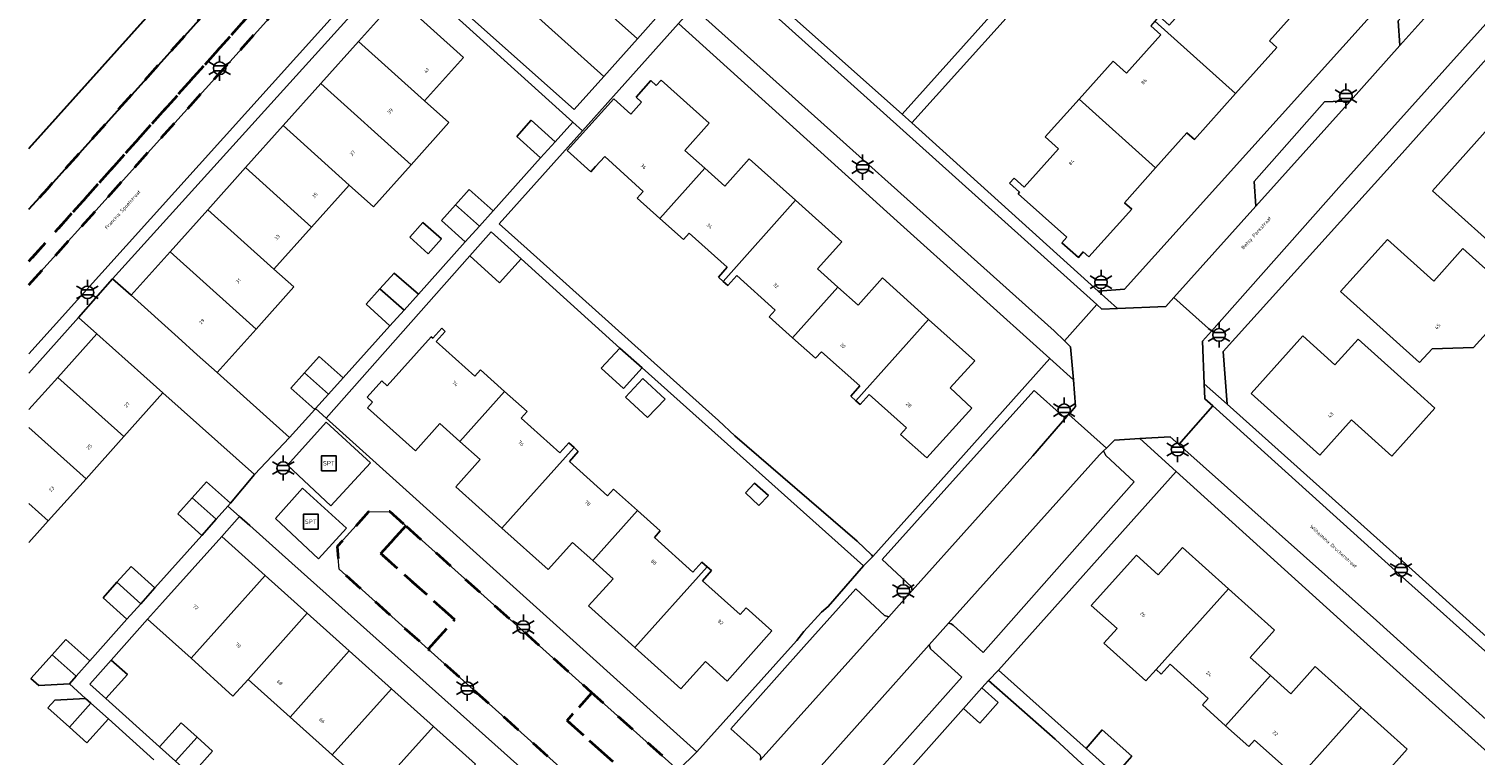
# Model space of a CAD drawing. Extents: x 105780 to 185197, y 477999 to 525027.
# Tile 81 of 562: x 105781 to 105927, y 479375 to 479448. Entities that reach past the tile are written whole.
import ezdxf
from ezdxf.enums import TextEntityAlignment as Align

# ---------------------------------------------------------------- set-up
doc = ezdxf.new("R2010")
doc.units = 0
doc.linetypes.add('XX-HIDDEN', pattern=[4, 2, -2])
for name, color, linetype, lineweight in [('B-GV-GR-MATERIAALGRENS-G', 252, 'XX-HIDDEN', 35), ('B-RO-IE-MEUBILAIR_WEGMEUBILAIR-S', 252, 'Continuous', 25), ('B-WE-GW-WATERGANG_SLOOT_INSTEEK-G', 252, 'Continuous', 30), ('B-XX-KG-KADASTRAAL_BEBOUWING-G', 252, 'Continuous', 20), ('B1-WE-OG-BEBOUWING-T18', 7, 'Continuous', 18), ('B1-WE-OG-TERREIN_ERF-GV', 252, 'Continuous', 18), ('B1-WE-OG-TOPOGRAFIE-T18', 10, 'Continuous', 18), ('B1-WE-VH-VERHARDING_ASFALT-GV', 252, 'Continuous', 18), ('B1-WE-VH-VERHARDING_BETONSTRAATSTEEN-GV', 252, 'Continuous', 18), ('B1-WE-VH-VERHARDING_TEGEL-GV', 252, 'Continuous', 18)]:
    doc.layers.add(name, color=color, linetype=linetype, lineweight=lineweight)
doc.styles.add('NLCS-ISO', font='NLCS-ISO.ttf')
doc.styles.add('NLCS-ISO-M200-T18', font='NLCS-ISO.ttf', dxfattribs={"height": 0.36})

# ---------------------------------------------------------------- blocks, each defined once
blk = doc.blocks.new('B-SIE-WEG_LICHTMAST-SO')
at = {"ltscale": 0.1}
for p, q in [((-1.1, 0.63), (-2.19, 1.27)), ((0, 1.27), (0, 2.53)), ((1.1, 0.63), (2.19, 1.27)), ((-1.1, -0.63), (-2.19, -1.27)), ((0, -1.27), (0, -2.53)), ((1.1, -0.63), (2.19, -1.27))]:
    blk.add_line(p, q, dxfattribs=at)
at = {"flags": 128}
for points in [[(-1.16, 0.5), (1.16, 0.5)], [(-1.16, -0.5), (1.16, -0.5)]]:
    blk.add_lwpolyline(points, dxfattribs=at)
at = {"ltscale": 0.1}
blk.add_circle((0, 0), 1.27, dxfattribs=at)
at = {"style": 'NLCS-ISO'}
blk.add_attdef('TYPE', text='', height=1.8, dxfattribs=at).set_placement((0, 2.53), align=Align.BOTTOM_CENTER)
blk = doc.blocks.new('SIE-WEG_SPEELTOESTEL-SO')
at = {"flags": 128}
blk.add_lwpolyline([(-0.75, -0.75), (0.75, -0.75), (0.75, 0.75), (-0.75, 0.75)], close=True, dxfattribs=at)
at = {"style": 'NLCS-ISO'}
blk.add_text('SPT', height=0.45, dxfattribs=at).set_placement((0, 0), align=Align.MIDDLE_CENTER)

msp = doc.modelspace()

# ---------------------------------------------------------------- linework, layer by layer
at = {"layer": 'B-GV-GR-MATERIAALGRENS-G', "flags": 128}
for points in [[(105780.506, 479422.384), (105807.31, 479452.13), (105813.86, 479459.622), (105817.532, 479463.822), (105817.519, 479464.321), (105817.217, 479464.805), (105815.815, 479466.04), (105813.569, 479468.017), (105813.422, 479467.899), (105813.222, 479468.079), (105812.515, 479467.295), (105812.306, 479467.484), (105809.865, 479464.714), (105809.289, 479463.916), (105809.295, 479463.371), (105810.224, 479458.577), (105810.035, 479458.007), (105803.713, 479450.686), (105784.986, 479429.767), (105780.506, 479424.763)], [(105784.986, 479429.767), (105803.713, 479450.686), (105810.035, 479458.007), (105810.224, 479458.577), (105809.295, 479463.371), (105806.96, 479460.506), (105807.009, 479459.889), (105806.906, 479459.42), (105782.373, 479432.102), (105780.506, 479430.023)], [(105780.506, 479424.763), (105784.986, 479429.767)]]:
    msp.add_lwpolyline(points, dxfattribs=at)
for points in [[(105816.114, 479395.226), (105818.63, 479398.035), (105817.035, 479399.464), (105814.882, 479399.426), (105811.7, 479395.935), (105811.895, 479393.636), (105820.91, 479385.562), (105823.579, 479388.54)], [(105818.63, 479398.035), (105816.114, 479395.226), (105823.579, 479388.54), (105820.91, 479385.562), (105839.736, 479368.701), (105842.405, 479371.679), (105834.959, 479378.348), (105837.473, 479381.154)], [(105837.473, 479381.154), (105834.959, 479378.348), (105842.405, 479371.679), (105839.736, 479368.701), (105841.347, 479367.258), (105843.816, 479367.165), (105846.798, 479370.636), (105846.621, 479372.958), (105846.213, 479373.323)]]:
    msp.add_lwpolyline(points, close=True, dxfattribs=at)
at = {"layer": 'B-WE-GW-WATERGANG_SLOOT_INSTEEK-G', "flags": 128}
for points in [[(105780.506, 479436.17), (105806.899, 479465.568), (105810.199, 479469.39)], [(105806.906, 479459.42), (105807.009, 479459.889), (105806.96, 479460.506), (105806.518, 479463.91), (105806.567, 479464.582), (105806.899, 479465.568), (105780.506, 479436.17)], [(105780.506, 479430.023), (105782.373, 479432.102), (105806.906, 479459.42)]]:
    msp.add_lwpolyline(points, dxfattribs=at)
at = {"layer": 'B-XX-KG-KADASTRAAL_BEBOUWING-G', "flags": 128}
for points in [[(105909.22, 479450.595), (105901.483, 479457.54), (105898.034, 479453.699), (105899.373, 479452.496), (105895.901, 479448.629), (105894.889, 479449.538), (105894.452, 479449.052), (105902.61, 479441.728), (105906.788, 479446.386), (105906.042, 479447.053)], [(105813.866, 479446.983), (105820.548, 479440.984), (105824.484, 479445.374), (105817.818, 479451.385)], [(105902.61, 479441.728), (105894.452, 479449.052), (105894.021, 479448.571), (105895.033, 479447.663), (105891.561, 479443.796), (105890.221, 479444.998), (105886.767, 479441.151), (105894.511, 479434.198), (105897.69, 479437.741), (105898.434, 479437.074)], [(105820.548, 479440.984), (105813.866, 479446.983), (105810.05, 479442.732), (105819.19, 479434.526), (105823.005, 479438.781)], [(105810.05, 479442.732), (105806.234, 479438.482), (105812.922, 479432.477), (105815.379, 479430.274), (105819.19, 479434.526)], [(105841.397, 479439.646), (105839.677, 479441.195), (105834.97, 479435.964), (105837.354, 479433.798), (105837.853, 479434.347), (105838.768, 479435.354), (105842.65, 479431.823), (105842.049, 479431.153), (105844.341, 479429.097), (105848.889, 479434.186), (105846.884, 479435.978), (105849.35, 479438.737), (105844.489, 479443.081), (105843.989, 479442.526), (105843.431, 479443.027), (105841.939, 479441.367), (105842.495, 479440.866)], [(105894.511, 479434.198), (105886.767, 479441.151), (105883.337, 479437.331), (105884.676, 479436.129), (105881.204, 479432.262), (105880.192, 479433.17), (105879.738, 479432.665), (105880.75, 479431.756), (105880.61, 479431.6), (105885.531, 479427.199), (105885.031, 479426.639), (105886.696, 479425.15), (105887.196, 479425.71), (105887.753, 479425.211), (105892.101, 479430.023), (105891.351, 479430.676)], [(105806.234, 479438.482), (105802.419, 479434.232), (105809.11, 479428.224), (105812.922, 479432.477)], [(105832.28, 479435.208), (105833.751, 479436.844), (105831.334, 479439.018), (105829.863, 479437.382)], [(105940.863, 479430.911), (105935.659, 479435.594), (105933.32, 479432.978), (105927.876, 479437.855), (105922.529, 479431.885), (105930.727, 479424.543), (105935.867, 479430.282), (105938.327, 479428.079)], [(105858.085, 479430.929), (105853.401, 479435.115), (105850.936, 479432.356), (105848.889, 479434.186), (105844.341, 479429.097), (105846.728, 479426.956), (105847.329, 479427.626), (105851.177, 479424.175), (105850.269, 479423.161), (105850.754, 479422.726)], [(105802.419, 479434.232), (105798.603, 479429.981), (105805.297, 479423.971), (105809.11, 479428.224)], [(105823.685, 479430.49), (105826.096, 479428.326), (105827.47, 479429.855), (105825.062, 479432.021)], [(105823.685, 479430.49), (105822.253, 479428.899), (105824.663, 479426.731), (105826.096, 479428.326)], [(105858.085, 479430.929), (105850.754, 479422.726), (105851.227, 479422.303), (105852.135, 479423.315), (105856.011, 479419.837), (105855.411, 479419.166), (105857.781, 479417.04), (105862.352, 479422.154), (105860.299, 479423.989), (105862.765, 479426.747)], [(105798.603, 479429.981), (105794.787, 479425.731), (105801.484, 479419.718), (105803.493, 479417.914), (105807.306, 479422.168), (105805.297, 479423.971)], [(105820.378, 479428.695), (105819.042, 479427.207), (105820.903, 479425.536), (105822.239, 479427.025)], [(105825.117, 479425.302), (105828.108, 479422.581), (105830.329, 479425.005), (105827.296, 479427.757)], [(105931.184, 479421.049), (105925.595, 479426.069), (105922.651, 479422.774), (105917.966, 479426.984), (105913.233, 479421.698), (105921.233, 479414.546), (105922.509, 479415.914), (105926.692, 479416.037)], [(105794.787, 479425.731), (105790.837, 479421.331), (105795.595, 479417.065), (105797.541, 479415.319), (105799.552, 479413.517), (105803.493, 479417.914), (105801.484, 479419.718)], [(105816.026, 479421.976), (105818.461, 479419.827), (105819.919, 479421.447), (105817.453, 479423.562)], [(105871.547, 479418.897), (105866.87, 479423.078), (105864.404, 479420.32), (105862.352, 479422.154), (105857.781, 479417.04), (105860.105, 479414.957), (105860.705, 479415.627), (105864.569, 479412.161), (105863.661, 479411.149), (105864.195, 479410.67)], [(105816.026, 479421.976), (105814.629, 479420.423), (105817.043, 479418.251), (105818.461, 479419.827)], [(105871.547, 479418.897), (105864.195, 479410.67), (105864.619, 479410.29), (105865.527, 479411.303), (105869.3, 479407.918), (105868.716, 479407.247), (105871.379, 479404.892), (105875.923, 479409.933), (105873.735, 479411.971), (105876.231, 479414.711)], [(105792.137, 479413.188), (105787.376, 479417.435), (105783.428, 479413.029), (105790.105, 479407.046), (105794.068, 479411.466)], [(105828.646, 479411.604), (105826.184, 479413.81), (105825.616, 479413.169), (105821.711, 479416.674), (105822.619, 479417.686), (105822.275, 479417.995), (105821.367, 479416.983), (105821.218, 479417.116), (105816.772, 479412.187), (105816.212, 479412.687), (105814.721, 479411.023), (105815.28, 479410.523), (105814.78, 479409.965), (105819.625, 479405.622), (105822.095, 479408.377), (105824.124, 479406.559)], [(105920.964, 479411.546), (105914.997, 479416.895), (105912.662, 479414.288), (105909.396, 479417.22), (105904.176, 479411.392), (105911.124, 479405.169), (105914.323, 479408.741), (105918.417, 479405.074), (105922.768, 479409.931)], [(105842.545, 479413.989), (105840.283, 479415.995), (105838.405, 479413.979), (105840.681, 479411.924)], [(105808.405, 479413.504), (105810.824, 479411.332), (105812.298, 479412.971), (105809.881, 479415.145)], [(105808.405, 479413.504), (105807.005, 479411.948), (105809.422, 479409.774), (105809.512, 479409.874), (105810.824, 479411.332)], [(105844.898, 479410.838), (105842.629, 479412.924), (105840.881, 479411.022), (105843.116, 479408.983)], [(105835.676, 479405.927), (105835.124, 479406.422), (105834.216, 479405.409), (105830.311, 479408.906), (105830.911, 479409.576), (105828.646, 479411.604), (105824.124, 479406.559), (105826.18, 479404.716), (105823.711, 479401.961), (105828.375, 479397.781)], [(105842.093, 479399.566), (105839.666, 479401.739), (105839.065, 479401.069), (105835.19, 479404.538), (105836.097, 479405.551), (105835.676, 479405.927), (105828.375, 479397.781), (105833.044, 479393.596), (105835.512, 479396.351), (105837.563, 479394.513)], [(105797.018, 479400.852), (105799.441, 479398.682), (105800.643, 479400.026), (105800.895, 479400.307), (105798.466, 479402.474)], [(105855.349, 479401.088), (105853.921, 479402.335), (105853.005, 479401.355), (105854.366, 479400.07)], [(105797.018, 479400.852), (105795.567, 479399.226), (105797.992, 479397.062), (105799.441, 479398.682)], [(105849.123, 479393.889), (105848.591, 479394.365), (105847.684, 479393.351), (105843.794, 479396.835), (105844.394, 479397.506), (105842.093, 479399.566), (105837.563, 479394.513), (105839.613, 479392.676), (105837.144, 479389.922), (105841.815, 479385.736)], [(105804.42, 479393.008), (105800.021, 479396.954), (105794.014, 479390.276), (105792.504, 479388.598), (105796.91, 479384.634)], [(105901.894, 479391.661), (105897.247, 479395.832), (105894.777, 479393.068), (105892.57, 479395.07), (105887.997, 479389.985), (105890.618, 479387.639), (105889.287, 479386.154), (105893.535, 479382.347), (105894.559, 479383.489)], [(105789.401, 479392.316), (105791.821, 479390.147), (105793.262, 479391.761), (105790.837, 479393.925)], [(105849.123, 479393.889), (105841.815, 479385.736), (105846.477, 479381.557), (105848.971, 479384.306), (105851.154, 479382.328), (105855.676, 479387.404), (105853.072, 479389.735), (105852.472, 479389.065), (105848.657, 479392.481), (105849.564, 479393.494)], [(105789.401, 479392.316), (105788.005, 479390.752), (105790.43, 479388.588), (105791.821, 479390.147)], [(105808.674, 479389.192), (105804.42, 479393.008), (105796.91, 479384.634), (105801.156, 479380.816), (105802.676, 479382.506)], [(105901.894, 479391.661), (105894.559, 479383.489), (105895.07, 479383.031), (105895.978, 479384.043), (105899.845, 479380.578), (105899.251, 479379.915), (105901.588, 479377.82), (105906.134, 479382.884), (105904.089, 479384.72), (105906.56, 479387.473)], [(105812.928, 479385.376), (105808.674, 479389.192), (105802.676, 479382.506), (105806.93, 479378.69)], [(105782.868, 479384.996), (105785.288, 479382.826), (105786.665, 479384.369), (105784.24, 479386.533)], [(105782.868, 479384.996), (105780.711, 479382.579), (105781.494, 479381.88), (105784.6, 479382.055), (105785.288, 479382.826)], [(105817.182, 479381.56), (105812.928, 479385.376), (105806.93, 479378.69), (105811.184, 479374.874)], [(105788.837, 479384.458), (105786.67, 479382.036), (105788.305, 479380.568), (105790.477, 479382.986)], [(105915.316, 479379.614), (105910.654, 479383.798), (105908.183, 479381.045), (105906.134, 479382.884), (105901.588, 479377.82), (105903.942, 479375.709), (105904.537, 479376.372), (105908.417, 479372.892), (105907.511, 479371.88), (105907.989, 479371.451)], [(105786.771, 479380.103), (105786.237, 479380.582), (105783.13, 479380.416), (105782.428, 479379.635), (105784.601, 479377.683)], [(105821.436, 479377.744), (105817.182, 479381.56), (105811.184, 479374.874), (105815.438, 479371.058)], [(105876.946, 479381.642), (105875.084, 479379.551), (105876.727, 479378.088), (105878.589, 479380.179)], [(105788.543, 479378.511), (105786.771, 479380.103), (105784.601, 479377.683), (105786.371, 479376.093)], [(105915.316, 479379.614), (105907.989, 479371.451), (105908.47, 479371.02), (105909.378, 479372.033), (105913.243, 479368.567), (105912.644, 479367.896), (105915.012, 479365.774), (105919.555, 479370.837), (105917.495, 479372.686), (105919.966, 479375.44)], [(105797.514, 479376.665), (105795.902, 479378.113), (105793.73, 479375.695), (105795.344, 479374.245)], [(105825.69, 479373.928), (105821.436, 479377.744), (105815.438, 479371.058), (105819.692, 479367.242)], [(105797.514, 479376.665), (105795.344, 479374.245), (105796.925, 479372.825), (105799.097, 479375.243)], [(105887.498, 479375.5), (105890.44, 479372.862), (105892.098, 479374.746), (105889.115, 479377.4)]]:
    msp.add_lwpolyline(points, close=True, dxfattribs=at)
for points in [[(105783.428, 479413.029), (105780.506, 479409.769)], [(105780.506, 479407.966), (105786.287, 479402.786), (105790.105, 479407.046), (105783.428, 479413.029)], [(105780.506, 479400.285), (105782.468, 479398.527), (105786.287, 479402.786), (105780.506, 479407.966)], [(105780.506, 479396.339), (105782.468, 479398.527), (105780.506, 479400.285)]]:
    msp.add_lwpolyline(points, dxfattribs=at)
at = {"layer": 'B1-WE-OG-TERREIN_ERF-GV', "flags": 128}
for points in [[(105907.007, 479482.094), (105909.249, 479484.593), (105914.344, 479490.217), (105923.435, 479500.401), (105903.044, 479518.657), (105898.091, 479513.25), (105886.247, 479500), (105868.602, 479480.425), (105848.525, 479457.894), (105857.983, 479449.299), (105868.879, 479439.635), (105877.425, 479449.164), (105900.317, 479474.666), (105897.993, 479476.752), (105900.958, 479480.056), (105903.282, 479477.97)], [(105944.752, 479481.183), (105924.344, 479499.602), (105907.9, 479481.037), (105906.163, 479479.094), (105902.473, 479475.013), (105898.599, 479470.664), (105895.401, 479467.1), (105893.396, 479464.786), (105888.021, 479458.904), (105885.916, 479456.575), (105884.303, 479454.823), (105869.833, 479438.748), (105888.716, 479421.748), (105891.378, 479421.937)], [(106000, 479441.8), (106013.954, 479457.312), (106013.757, 479459.74), (106000, 479472.113), (105975.043, 479494.556), (105973.479, 479494.717), (105972.101, 479494.542), (105967.949, 479490.031), (105944.823, 479464.078), (105919.155, 479435.368), (105901.348, 479415.638), (105901.746, 479410.317), (105919.794, 479394.188), (105938.236, 479377.569), (105942.591, 479377.822), (105945.772, 479381.288), (105964.808, 479402.513), (105984.392, 479424.45)], [(105817.453, 479423.562), (105819.919, 479421.447), (105824.663, 479426.731), (105822.253, 479428.899), (105823.685, 479430.49), (105825.062, 479432.021), (105827.47, 479429.855), (105832.28, 479435.208), (105829.863, 479437.382), (105831.334, 479439.018), (105833.751, 479436.844), (105835.541, 479438.835), (105817.814, 479454.88), (105788.977, 479422.999), (105790.837, 479421.331), (105794.787, 479425.731), (105798.603, 479429.981), (105802.419, 479434.232), (105806.234, 479438.482), (105810.05, 479442.732), (105813.866, 479446.983), (105817.818, 479451.385), (105824.484, 479445.374), (105820.548, 479440.984), (105823.005, 479438.781), (105819.19, 479434.526), (105815.379, 479430.274), (105812.922, 479432.477), (105809.11, 479428.224), (105805.297, 479423.971), (105807.306, 479422.168), (105803.493, 479417.914), (105799.552, 479413.517), (105806.878, 479406.946), (105809.422, 479409.774), (105807.005, 479411.948), (105808.405, 479413.504), (105809.881, 479415.145), (105812.298, 479412.971), (105817.043, 479418.251), (105814.629, 479420.423), (105816.026, 479421.976)], [(105846.246, 479448.801), (105836.523, 479437.946), (105829.576, 479430.19), (105828.095, 479428.546), (105830.915, 479426.02), (105839.138, 479418.651), (105841.803, 479416.264), (105850.285, 479408.663), (105851.953, 479407.124), (105864.301, 479396.467), (105865.76, 479395.101), (105865.894, 479394.929), (105874.491, 479404.529), (105883.802, 479414.928), (105868.347, 479428.812)], [(105844.341, 479429.097), (105842.049, 479431.153), (105842.65, 479431.823), (105838.768, 479435.354), (105837.853, 479434.347), (105837.354, 479433.798), (105834.97, 479435.964), (105839.677, 479441.195), (105841.397, 479439.646), (105842.495, 479440.866), (105841.939, 479441.367), (105843.431, 479443.027), (105843.989, 479442.526), (105844.489, 479443.081), (105849.35, 479438.737), (105846.884, 479435.978), (105848.889, 479434.186), (105850.936, 479432.356), (105853.401, 479435.115), (105858.085, 479430.929), (105862.765, 479426.747), (105860.299, 479423.989), (105862.352, 479422.154), (105864.404, 479420.32), (105866.87, 479423.078), (105871.547, 479418.897), (105876.231, 479414.711), (105873.735, 479411.971), (105875.923, 479409.933), (105871.379, 479404.892), (105868.716, 479407.247), (105869.3, 479407.918), (105865.527, 479411.303), (105864.619, 479410.29), (105864.195, 479410.67), (105863.661, 479411.149), (105864.569, 479412.161), (105860.705, 479415.627), (105860.105, 479414.957), (105857.781, 479417.04), (105855.411, 479419.166), (105856.011, 479419.837), (105852.135, 479423.315), (105851.227, 479422.303), (105850.754, 479422.726), (105850.269, 479423.161), (105851.177, 479424.175), (105847.329, 479427.626), (105846.728, 479426.956)], [(105940.863, 479430.911), (105938.327, 479428.079), (105935.867, 479430.282), (105930.727, 479424.543), (105922.529, 479431.885), (105927.876, 479437.855), (105933.32, 479432.978), (105935.659, 479435.594)], [(105820.378, 479428.695), (105822.239, 479427.025), (105820.903, 479425.536), (105819.042, 479427.207)], [(105931.184, 479421.049), (105926.692, 479416.037), (105922.509, 479415.914), (105921.233, 479414.546), (105913.233, 479421.698), (105917.966, 479426.984), (105922.651, 479422.774), (105925.595, 479426.069)], [(105842.545, 479413.989), (105840.681, 479411.924), (105838.405, 479413.979), (105840.283, 479415.995), (105830.329, 479425.005), (105828.108, 479422.581), (105825.117, 479425.302), (105810.573, 479408.92), (105848.098, 479375.176), (105857.267, 479385.403), (105858.208, 479386.425), (105858.931, 479387.333), (105860.714, 479389.286), (105861.397, 479389.885), (105864.963, 479393.981)], [(105847.684, 479393.351), (105848.591, 479394.365), (105849.123, 479393.889), (105849.564, 479393.494), (105848.657, 479392.481), (105852.472, 479389.065), (105853.072, 479389.735), (105855.676, 479387.404), (105851.154, 479382.328), (105848.971, 479384.306), (105846.477, 479381.557), (105841.815, 479385.736), (105837.144, 479389.922), (105839.613, 479392.676), (105837.563, 479394.513), (105835.512, 479396.351), (105833.044, 479393.596), (105828.375, 479397.781), (105823.711, 479401.961), (105826.18, 479404.716), (105824.124, 479406.559), (105822.095, 479408.377), (105819.625, 479405.622), (105814.78, 479409.965), (105815.28, 479410.523), (105814.721, 479411.023), (105816.212, 479412.687), (105816.772, 479412.187), (105821.218, 479417.116), (105821.367, 479416.983), (105822.275, 479417.995), (105822.619, 479417.686), (105821.711, 479416.674), (105825.616, 479413.169), (105826.184, 479413.81), (105828.646, 479411.604), (105830.911, 479409.576), (105830.311, 479408.906), (105834.216, 479405.409), (105835.124, 479406.422), (105835.676, 479405.927), (105836.097, 479405.551), (105835.19, 479404.538), (105839.065, 479401.069), (105839.666, 479401.739), (105842.093, 479399.566), (105844.394, 479397.506), (105843.794, 479396.835)], [(105920.964, 479411.546), (105922.768, 479409.931), (105918.417, 479405.074), (105914.323, 479408.741), (105911.124, 479405.169), (105904.176, 479411.392), (105909.396, 479417.22), (105912.662, 479414.288), (105914.997, 479416.895)], [(105843.116, 479408.983), (105840.881, 479411.022), (105842.629, 479412.924), (105844.898, 479410.838)], [(105913.94, 479387.858), (105896.582, 479403.523), (105878.631, 479383.451), (105887.498, 479375.5), (105889.115, 479377.4), (105892.098, 479374.746), (105890.44, 479372.862), (105892.207, 479371.271), (105894.16, 479369.52), (105896.113, 479367.768), (105905.168, 479359.541), (105906.652, 479361.145), (105908.95, 479359.072), (105910.484, 479360.674), (105912.948, 479358.465), (105910.002, 479355.179), (105923.189, 479343.314), (105940.794, 479363.079), (105941.051, 479363.367), (105940.552, 479363.854), (105939.013, 479365.354)], [(105853.005, 479401.355), (105853.921, 479402.335), (105855.349, 479401.088), (105854.366, 479400.07)], [(105901.989, 479360.589), (105899.919, 479358.249), (105898.02, 479359.956), (105900.11, 479362.275), (105886.616, 479374.381), (105884.337, 479376.457), (105877.611, 479382.389), (105876.946, 479381.642), (105878.589, 479380.179), (105876.727, 479378.088), (105875.084, 479379.551), (105859.968, 479362.58), (105887.678, 479337.614), (105889.759, 479335.739), (105904.584, 479322.58), (105905.797, 479323.932), (105922.303, 479342.326), (105913.265, 479350.473), (105911.227, 479348.218), (105909.301, 479350.004), (105911.357, 479352.168)]]:
    msp.add_lwpolyline(points, close=True, dxfattribs=at)
for points in [[(105909.22, 479450.595), (105906.042, 479447.053), (105906.788, 479446.386), (105902.61, 479441.728), (105898.434, 479437.074), (105897.69, 479437.741), (105894.511, 479434.198), (105891.351, 479430.676), (105892.101, 479430.023), (105887.753, 479425.211), (105887.196, 479425.71), (105886.696, 479425.15), (105885.031, 479426.639), (105885.531, 479427.199), (105880.61, 479431.6), (105880.75, 479431.756), (105879.738, 479432.665), (105880.192, 479433.17), (105881.204, 479432.262), (105884.676, 479436.129), (105883.337, 479437.331), (105886.767, 479441.151), (105890.221, 479444.998), (105891.561, 479443.796), (105895.033, 479447.663), (105894.021, 479448.571)], [(105783.428, 479413.029), (105787.376, 479417.435), (105785.515, 479419.095), (105780.506, 479413.458)], [(105780.506, 479409.769), (105783.428, 479413.029)], [(105793.154, 479374.369), (105788.543, 479378.511), (105786.371, 479376.093), (105784.601, 479377.683), (105782.428, 479379.635), (105783.13, 479380.416), (105786.237, 479380.582), (105784.6, 479382.055), (105781.494, 479381.88), (105780.711, 479382.579), (105782.868, 479384.996), (105784.24, 479386.533), (105786.665, 479384.369), (105790.43, 479388.588), (105788.005, 479390.752), (105789.401, 479392.316), (105790.837, 479393.925), (105793.262, 479391.761), (105797.992, 479397.062), (105795.567, 479399.226), (105797.018, 479400.852), (105798.466, 479402.474), (105800.895, 479400.307), (105803.323, 479403.211), (105794.068, 479411.466), (105790.105, 479407.046), (105786.287, 479402.786), (105782.468, 479398.527), (105780.506, 479396.339)], [(105839.652, 479365.213), (105807.119, 479394.246), (105802.847, 479398.059), (105801.831, 479398.966), (105800.021, 479396.954), (105804.42, 479393.008), (105808.674, 479389.192), (105812.928, 479385.376), (105817.182, 479381.56), (105821.436, 479377.744), (105825.69, 479373.928)], [(105908.417, 479372.892), (105904.537, 479376.372), (105903.942, 479375.709), (105901.588, 479377.82), (105899.251, 479379.915), (105899.845, 479380.578), (105895.978, 479384.043), (105895.07, 479383.031), (105894.559, 479383.489), (105893.535, 479382.347), (105889.287, 479386.154), (105890.618, 479387.639), (105887.997, 479389.985), (105892.57, 479395.07), (105894.777, 479393.068), (105897.247, 479395.832), (105901.894, 479391.661), (105906.56, 479387.473), (105904.089, 479384.72), (105906.134, 479382.884), (105908.183, 479381.045), (105910.654, 479383.798), (105915.316, 479379.614), (105919.966, 479375.44), (105917.495, 479372.686)], [(105815.438, 479371.058), (105811.184, 479374.874), (105806.93, 479378.69), (105802.676, 479382.506), (105801.156, 479380.816), (105796.91, 479384.634), (105792.504, 479388.598), (105788.837, 479384.458), (105790.477, 479382.986), (105788.305, 479380.568), (105793.73, 479375.695), (105795.902, 479378.113), (105797.514, 479376.665), (105799.097, 479375.243), (105796.925, 479372.825)]]:
    msp.add_lwpolyline(points, dxfattribs=at)
at = {"layer": 'B1-WE-VH-VERHARDING_ASFALT-GV', "flags": 128}
for points in [[(105968.461, 479493.885), (105964.661, 479497.291), (105963.337, 479495.796), (105957.484, 479489.181), (105947.402, 479477.991), (105943.254, 479473.421), (105933.794, 479462.789), (105928.653, 479457.064), (105919.228, 479446.569), (105914.226, 479440.987), (105904.669, 479430.324), (105896.374, 479421.111), (105900.167, 479417.709), (105913.039, 479432.233)], [(105919.801, 479392.579), (105900.291, 479410.143), (105896.849, 479406.263), (105916.859, 479388.447), (105929.683, 479376.894), (105938.182, 479369.319), (105945.181, 479377.185), (105944.498, 479376.623), (105943.654, 479376.045), (105942.616, 479375.701), (105941.516, 479375.573), (105940.552, 479375.599), (105940.38, 479375.604), (105939.332, 479375.876), (105938.219, 479376.293), (105937.131, 479377.077)]]:
    msp.add_lwpolyline(points, close=True, dxfattribs=at)
msp.add_lwpolyline([(105858.731, 479371.566), (105871.6, 479386.003), (105873.573, 479388.199), (105888.845, 479405.196), (105889.256, 479405.599), (105889.549, 479405.887), (105885.721, 479409.275), (105885.535, 479409.061), (105882.1, 479405.113), (105869.883, 479391.485), (105867.504, 479388.831), (105854.496, 479374.326)], dxfattribs=at)
at = {"layer": 'B1-WE-VH-VERHARDING_BETONSTRAATSTEEN-GV', "flags": 128}
for points in [[(105822.35, 479458.101), (105830.112, 479451.134), (105838.676, 479443.448), (105842.083, 479447.262), (105834.105, 479454.389), (105828.73, 479459.197), (105820.177, 479466.847), (105817.532, 479463.822), (105813.86, 479459.622), (105817.422, 479456.381), (105817.659, 479456.353), (105818.462, 479457.235), (105818.794, 479457.318), (105819.342, 479456.938), (105820.301, 479456.104), (105820.369, 479455.856)], [(105849.464, 479455.524), (105847.768, 479457.047), (105847.502, 479457.286), (105847.301, 479457.683), (105847.278, 479458.086), (105847.442, 479458.503), (105847.727, 479458.817), (105843.654, 479462.445), (105837.066, 479455.121), (105836.632, 479454.639), (105836.061, 479454.151), (105835.564, 479454.017), (105834.741, 479454.074), (105834.105, 479454.389), (105842.083, 479447.262), (105845.016, 479450.545)], [(105820.369, 479455.856), (105819.523, 479454.678), (105819.61, 479454.413), (105835.691, 479440.107), (105838.676, 479443.448), (105830.112, 479451.134), (105822.35, 479458.101)], [(105928.653, 479457.064), (105926.175, 479457.019), (105919.051, 479449.072), (105919.228, 479446.569)], [(105871.94, 479435.334), (105849.464, 479455.524), (105845.016, 479450.545), (105845.631, 479450.838), (105846.479, 479450.935), (105847.217, 479450.759), (105847.724, 479450.452), (105847.78, 479450.418), (105849.009, 479449.267), (105884.246, 479417.736), (105885.288, 479416.73), (105888.553, 479420.411)], [(105914.226, 479440.987), (105911.589, 479440.87), (105904.495, 479432.825), (105904.669, 479430.324)], [(105899.263, 479416.689), (105900.167, 479417.709), (105896.374, 479421.111), (105895.553, 479420.2), (105890.652, 479420.005), (105889.075, 479419.942), (105888.553, 479420.411), (105885.288, 479416.73), (105885.912, 479416.127), (105886.189, 479412.784), (105886.414, 479410.071), (105885.721, 479409.275), (105889.549, 479405.887), (105890.369, 479406.691), (105892.903, 479406.843), (105895.976, 479407.027), (105896.849, 479406.263), (105900.291, 479410.143), (105899.499, 479410.856), (105899.437, 479412.38)], [(105885.535, 479409.061), (105885.246, 479409.076), (105885.108, 479409.133), (105882.215, 479411.695), (105875.186, 479403.88), (105866.847, 479394.609), (105869.82, 479391.853), (105869.883, 479391.485), (105882.1, 479405.113)], [(105892.35, 479402.481), (105889.467, 479405.145), (105889.256, 479405.599), (105888.845, 479405.196), (105873.573, 479388.199), (105873.831, 479388.114), (105874.025, 479387.991), (105877.049, 479385.23), (105885.806, 479395.103)], [(105867.504, 479388.831), (105867.096, 479388.964), (105864.169, 479391.664), (105858.925, 479385.785), (105851.533, 479377.498), (105854.452, 479374.878), (105854.537, 479374.735), (105854.496, 479374.326)], [(105874.904, 479382.732), (105871.728, 479385.6), (105871.6, 479386.003), (105858.731, 479371.566), (105859.075, 479371.503), (105862.117, 479368.764), (105862.271, 479368.748), (105862.467, 479368.808), (105869.364, 479376.529)]]:
    msp.add_lwpolyline(points, close=True, dxfattribs=at)
for points in [[(105817.422, 479456.381), (105813.86, 479459.622), (105807.31, 479452.13), (105780.506, 479422.384)], [(105780.506, 479415.402), (105817.422, 479456.381)]]:
    msp.add_lwpolyline(points, dxfattribs=at)
at = {"layer": 'B1-WE-VH-VERHARDING_TEGEL-GV', "flags": 128}
for points in [[(105898.599, 479470.664), (105902.473, 479475.013), (105906.163, 479479.094), (105907.9, 479481.037), (105924.344, 479499.602), (105944.752, 479481.183), (105945.56, 479482.233), (105925.729, 479500), (105903.883, 479519.561), (105903.044, 479518.657), (105923.435, 479500.401), (105914.344, 479490.217), (105909.249, 479484.593), (105907.007, 479482.094), (105903.282, 479477.97), (105900.317, 479474.666), (105877.425, 479449.164), (105868.879, 479439.635), (105869.833, 479438.748), (105884.303, 479454.823), (105885.916, 479456.575), (105888.021, 479458.904), (105893.396, 479464.786), (105895.401, 479467.1)], [(105975.043, 479494.556), (105972.429, 479496.909), (105971.109, 479496.832), (105968.461, 479493.885), (105913.039, 479432.233), (105900.167, 479417.709), (105899.263, 479416.689), (105899.437, 479412.38), (105901.746, 479410.317), (105901.348, 479415.638), (105919.155, 479435.368), (105944.823, 479464.078), (105967.949, 479490.031), (105972.101, 479494.542), (105973.479, 479494.717)], [(105869.833, 479438.748), (105868.879, 479439.635), (105857.983, 479449.299), (105848.525, 479457.894), (105847.768, 479457.047), (105849.464, 479455.524), (105871.94, 479435.334), (105888.553, 479420.411), (105889.075, 479419.942), (105890.652, 479420.005), (105888.716, 479421.748)], [(105849.009, 479449.267), (105847.78, 479450.418), (105847.724, 479450.452), (105846.246, 479448.801), (105868.347, 479428.812), (105883.802, 479414.928), (105886.189, 479412.784), (105885.912, 479416.127), (105885.288, 479416.73), (105884.246, 479417.736)], [(105841.803, 479416.264), (105839.138, 479418.651), (105830.915, 479426.02), (105828.095, 479428.546), (105829.576, 479430.19), (105836.523, 479437.946), (105835.541, 479438.835), (105833.751, 479436.844), (105832.28, 479435.208), (105827.47, 479429.855), (105826.096, 479428.326), (105824.663, 479426.731), (105819.919, 479421.447), (105818.461, 479419.827), (105817.043, 479418.251), (105812.298, 479412.971), (105810.824, 479411.332), (105809.512, 479409.874), (105810.573, 479408.92), (105825.117, 479425.302), (105827.296, 479427.757), (105830.329, 479425.005), (105840.283, 479415.995), (105842.545, 479413.989), (105864.963, 479393.981), (105865.894, 479394.929), (105865.76, 479395.101), (105864.301, 479396.467), (105851.953, 479407.124), (105850.285, 479408.663)], [(105799.552, 479413.517), (105797.541, 479415.319), (105795.595, 479417.065), (105790.837, 479421.331), (105788.977, 479422.999), (105785.515, 479419.095), (105787.376, 479417.435), (105792.137, 479413.188), (105794.068, 479411.466), (105803.323, 479403.211), (105806.878, 479406.946)], [(105901.746, 479410.317), (105899.437, 479412.38), (105899.499, 479410.856), (105900.291, 479410.143), (105919.801, 479392.579), (105937.131, 479377.077), (105938.219, 479376.293), (105939.332, 479375.876), (105940.38, 479375.604), (105940.552, 479375.599), (105942.591, 479377.822), (105938.236, 479377.569), (105919.794, 479394.188)], [(105810.573, 479408.92), (105809.512, 479409.874), (105809.422, 479409.774), (105806.878, 479406.946), (105803.323, 479403.211), (105800.895, 479400.307), (105800.643, 479400.026), (105801.831, 479398.966), (105802.847, 479398.059), (105807.119, 479394.246), (105839.652, 479365.213), (105841.347, 479367.258), (105839.736, 479368.701), (105820.91, 479385.562), (105811.895, 479393.636), (105811.7, 479395.935), (105814.882, 479399.426), (105817.035, 479399.464), (105818.63, 479398.035), (105837.473, 479381.154), (105846.213, 479373.323), (105848.098, 479375.176)], [(105806.674, 479404.145), (105811.062, 479400.044), (105815.077, 479404.403), (105810.574, 479408.505)], [(105806.674, 479404.145), (105810.574, 479408.505), (105815.077, 479404.403), (105811.062, 479400.044)], [(105896.849, 479406.263), (105895.976, 479407.027), (105892.903, 479406.843), (105896.582, 479403.523), (105913.94, 479387.858), (105939.013, 479365.354), (105940.552, 479363.854), (105942.027, 479365.497), (105942.14, 479365.792), (105938.182, 479369.319), (105929.683, 479376.894), (105916.859, 479388.447)], [(105809.8, 479394.681), (105812.627, 479397.782), (105808.194, 479401.822), (105805.441, 479398.753)], [(105809.8, 479394.681), (105805.441, 479398.753), (105808.194, 479401.822), (105812.627, 479397.782)], [(105896.113, 479367.768), (105894.16, 479369.52), (105892.207, 479371.271), (105890.44, 479372.862), (105887.498, 479375.5), (105878.631, 479383.451), (105877.611, 479382.389), (105884.337, 479376.457), (105886.616, 479374.381), (105900.11, 479362.275), (105901.989, 479360.589), (105911.357, 479352.168), (105913.265, 479350.473), (105922.303, 479342.326), (105923.189, 479343.314), (105910.002, 479355.179), (105907.467, 479357.459), (105905.168, 479359.541)]]:
    msp.add_lwpolyline(points, close=True, dxfattribs=at)
for points in [[(105944.752, 479481.183), (105891.378, 479421.937), (105888.716, 479421.748), (105890.652, 479420.005), (105895.553, 479420.2), (105896.374, 479421.111), (105904.669, 479430.324), (105904.495, 479432.825), (105911.589, 479440.87), (105914.226, 479440.987), (105919.228, 479446.569), (105919.051, 479449.072), (105926.175, 479457.019), (105928.653, 479457.064)], [(105785.515, 479419.095), (105788.977, 479422.999), (105817.814, 479454.88), (105835.541, 479438.835), (105836.523, 479437.946), (105846.246, 479448.801), (105847.724, 479450.452), (105847.217, 479450.759), (105846.479, 479450.935), (105845.631, 479450.838), (105845.016, 479450.545), (105842.083, 479447.262), (105838.676, 479443.448), (105835.691, 479440.107), (105819.61, 479454.413), (105819.523, 479454.678), (105820.369, 479455.856), (105820.301, 479456.104), (105819.342, 479456.938), (105818.794, 479457.318), (105818.462, 479457.235), (105817.659, 479456.353), (105817.422, 479456.381), (105780.506, 479415.402)], [(105780.506, 479413.458), (105785.515, 479419.095)], [(105854.537, 479374.735), (105854.452, 479374.878), (105851.533, 479377.498), (105858.925, 479385.785), (105864.169, 479391.664), (105867.096, 479388.964), (105867.504, 479388.831), (105869.883, 479391.485), (105869.82, 479391.853), (105866.847, 479394.609), (105875.186, 479403.88), (105882.215, 479411.695), (105885.108, 479409.133), (105885.246, 479409.076), (105885.535, 479409.061), (105885.721, 479409.275), (105886.414, 479410.071), (105886.189, 479412.784), (105883.802, 479414.928), (105874.491, 479404.529), (105865.894, 479394.929), (105864.963, 479393.981), (105861.397, 479389.885), (105860.714, 479389.286), (105858.931, 479387.333), (105858.208, 479386.425), (105857.267, 479385.403), (105848.098, 479375.176), (105846.213, 479373.323)], [(105859.968, 479362.58), (105875.084, 479379.551), (105876.946, 479381.642), (105877.611, 479382.389), (105878.631, 479383.451), (105896.582, 479403.523), (105892.903, 479406.843), (105890.369, 479406.691), (105889.549, 479405.887), (105889.256, 479405.599), (105889.467, 479405.145), (105892.35, 479402.481), (105885.806, 479395.103), (105877.049, 479385.23), (105874.025, 479387.991), (105873.831, 479388.114), (105873.573, 479388.199), (105871.6, 479386.003), (105871.728, 479385.6), (105874.904, 479382.732), (105869.364, 479376.529), (105862.467, 479368.808)], [(105795.344, 479374.245), (105793.73, 479375.695), (105788.305, 479380.568), (105786.67, 479382.036), (105788.837, 479384.458), (105792.504, 479388.598), (105794.014, 479390.276), (105800.021, 479396.954), (105801.831, 479398.966), (105800.643, 479400.026), (105799.441, 479398.682), (105797.992, 479397.062), (105793.262, 479391.761), (105791.821, 479390.147), (105790.43, 479388.588), (105786.665, 479384.369), (105785.288, 479382.826), (105784.6, 479382.055), (105786.237, 479380.582), (105786.771, 479380.103), (105788.543, 479378.511), (105793.154, 479374.369)]]:
    msp.add_lwpolyline(points, dxfattribs=at)

# ---------------------------------------------------------------- block references
at = {"layer": 'B-RO-IE-MEUBILAIR_WEGMEUBILAIR-S', "xscale": 0.5, "yscale": 0.5, "zscale": 0.5}
for p in [(105799.803, 479444.278), (105913.773, 479441.463), (105864.866, 479434.281), (105888.991, 479422.65), (105786.428, 479421.626), (105900.936, 479417.323), (105885.26, 479409.72), (105896.737, 479405.73), (105806.238, 479403.869), (105919.358, 479393.563), (105868.997, 479391.433), (105830.536, 479387.791), (105824.863, 479381.606)]:
    msp.add_blockref('B-SIE-WEG_LICHTMAST-SO', p, dxfattribs=at)
at = {"layer": 'B-RO-IE-MEUBILAIR_WEGMEUBILAIR-S'}
for p in [(105810.861, 479404.346), (105809.026, 479398.438)]:
    msp.add_blockref('SIE-WEG_SPEELTOESTEL-SO', p, dxfattribs=at)

# ---------------------------------------------------------------- texts
at = {"layer": 'B1-WE-OG-BEBOUWING-T18', "style": 'NLCS-ISO-M200-T18'}
for s, rotation, p in [('41', 48.1, (105820.748, 479444.054)), ('86', 48.1, (105893.341, 479442.935)), ('39', 48.1, (105817.062, 479439.941)), ('37', 48.1, (105813.249, 479435.688)), ('84', 48.1, (105886.006, 479434.767)), ('36', 318.2, (105842.695, 479434.348)), ('35', 48.1, (105809.436, 479431.435)), ('33', 48.1, (105805.624, 479427.182)), ('34', 318.2, (105849.382, 479428.335)), ('31', 48.1, (105801.685, 479422.788)), ('32', 318.2, (105856.102, 479422.307)), ('29', 48.1, (105797.998, 479418.676)), ('45', 48.2, (105923.046, 479418.176)), ('30', 318.2, (105862.868, 479416.239)), ('74', 318.2, (105823.63, 479412.398)), ('27', 48.2, (105790.435, 479410.26)), ('28', 318.2, (105869.543, 479410.251)), ('43', 48.1, (105912.231, 479409.215)), ('25', 48.2, (105786.616, 479406)), ('76', 318.2, (105830.296, 479406.369)), ('23', 48.2, (105782.798, 479401.741)), ('78', 318.2, (105837.046, 479400.326)), ('80', 318.2, (105843.726, 479394.346)), ('72', 318.1, (105797.378, 479389.81)), ('26', 318.1, (105893.22, 479389.067)), ('82', 318.2, (105850.493, 479388.287)), ('70', 318.1, (105801.677, 479385.954)), ('68', 318.1, (105805.886, 479382.179)), ('24', 318.1, (105899.909, 479383.073)), ('66', 318.1, (105810.167, 479378.339)), ('22', 318.1, (105906.624, 479377.053))]:
    msp.add_text(s, height=0.36, rotation=rotation, dxfattribs=at).set_placement(p, align=Align.MIDDLE)
at = {"layer": 'B1-WE-OG-TOPOGRAFIE-T18', "style": 'NLCS-ISO-M200-T18'}
for s, rotation, p in [('Francina Spoelstraat', 48, (105790.04, 479429.951)), ('Betsy Perkstraat', 48.1, (105904.749, 479427.605)), ('Wilhelmina Druckerstraat', 317.8, (105912.509, 479395.947))]:
    msp.add_text(s, height=0.36, rotation=rotation, dxfattribs=at).set_placement(p, align=Align.MIDDLE)

doc.saveas('drawing.dxf')
